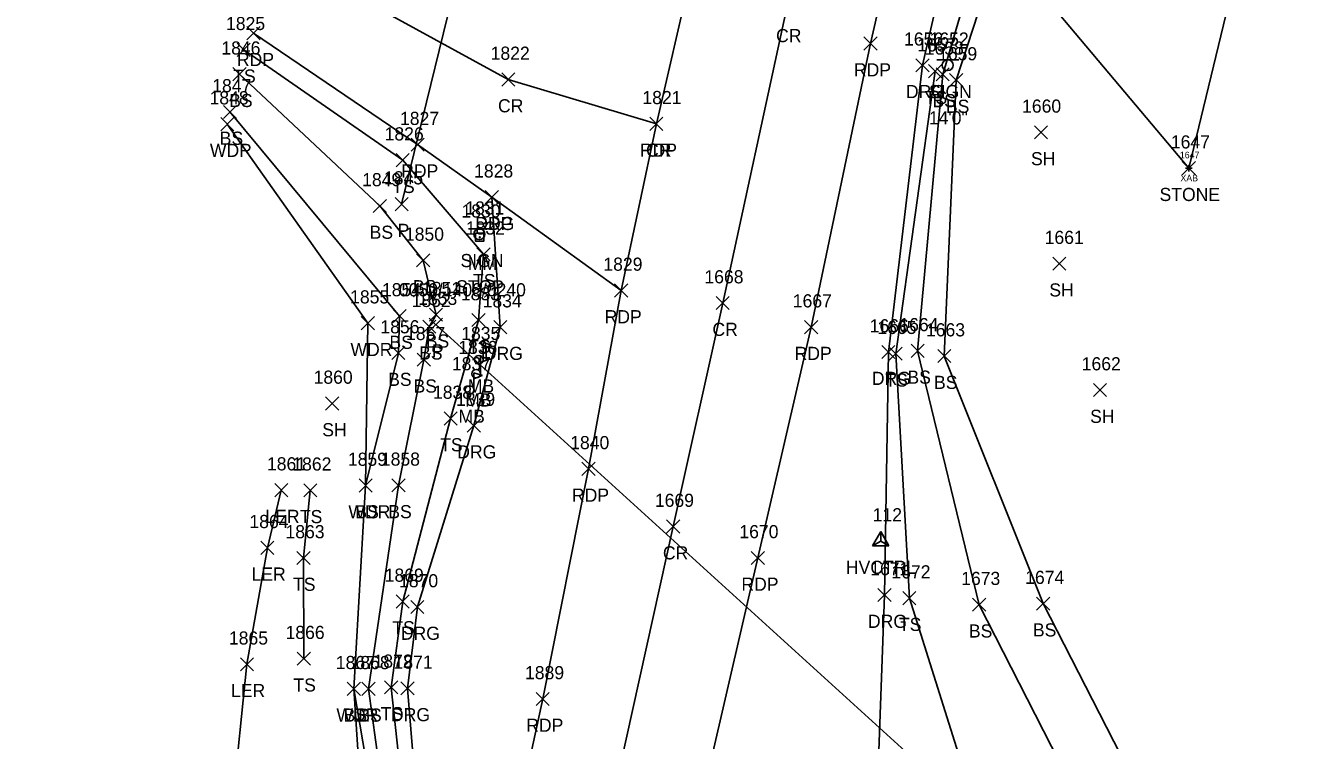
# Model space of a CAD drawing. Extents: x 1678863 to 1683592, y 407783 to 418211.
# Drawn here: x 1681104.9 to 1681297.8, y 417000 to 417108.9 of the extents above; entities that cross this region are included whole.
import ezdxf

# ---------------------------------------------------------------- set-up
doc = ezdxf.new("R2010")
doc.units = 0
for name, color, linetype in [('B_A', 7, 'Continuous'), ('B_I', 7, 'Continuous'), ('B_TIC', 7, 'Continuous'), ('BSUBM', 7, 'Continuous'), ('C_A', 7, 'Continuous'), ('C_I', 7, 'Continuous'), ('CPSM', 7, 'Continuous'), ('D_A', 7, 'Continuous'), ('D_I', 7, 'Continuous'), ('D_TIC', 7, 'Continuous'), ('DCP', 7, 'Continuous'), ('L_A', 7, 'Continuous'), ('L_I', 7, 'Continuous'), ('L_TIC', 7, 'Continuous'), ('LARO', 7, 'Continuous'), ('LASF', 7, 'Continuous'), ('LAWA', 7, 'Continuous'), ('LELB', 7, 'Continuous'), ('LMB', 7, 'Continuous'), ('P_A', 7, 'Continuous'), ('P_I', 7, 'Continuous'), ('P_TIC', 7, 'Continuous'), ('PET', 7, 'Continuous'), ('PRC', 7, 'Continuous'), ('R_A', 7, 'Continuous'), ('R_I', 7, 'Continuous'), ('R_TIC', 7, 'Continuous'), ('RDG', 7, 'Continuous'), ('S_A', 7, 'Continuous'), ('S_C', 7, 'Continuous'), ('S_I', 7, 'Continuous'), ('SRM', 7, 'Continuous'), ('SSGN', 7, 'Continuous')]:
    doc.layers.add(name, color=color, linetype=linetype)

msp = doc.modelspace()

# ---------------------------------------------------------------- linework, layer by layer
at = {"layer": 'B_TIC'}
msp.add_line((1681282.05, 417087.15), (1681282.13, 417087.15), dxfattribs=at)
for points in [[(1681282.05, 417086.65), (1681282.05, 417087.65)], [(1681281.55, 417087.15), (1681282.55, 417087.15)]]:
    msp.add_lwpolyline(points, dxfattribs=at)
at = {"layer": 'BSUBM'}
msp.add_lwpolyline([(1681294.06, 417136.94), (1681282.05, 417087.15)], dxfattribs=at)
at = {"layer": 'CPSM'}
for p, q in [((1681233.9, 417029.68), (1681235.15, 417031.85)), ((1681236.4, 417029.68), (1681235.15, 417031.85)), ((1681235.15, 417030.4), (1681235.15, 417031.85)), ((1681233.9, 417029.68), (1681235.15, 417030.4)), ((1681233.9, 417029.68), (1681236.4, 417029.68)), ((1681235.15, 417030.4), (1681235.15, 417030.4)), ((1681235.15, 417030.4), (1681236.4, 417029.68))]:
    msp.add_line(p, q, dxfattribs=at)
at = {"layer": 'D_TIC'}
for points in [[(1681161.22, 417080.68), (1681163.22, 417082.68)], [(1681163.22, 417080.68), (1681161.22, 417082.68)], [(1681166.43, 417062.34), (1681168.43, 417064.34)], [(1681168.43, 417062.34), (1681166.43, 417064.34)]]:
    msp.add_lwpolyline(points, dxfattribs=at)
at = {"layer": 'DCP'}
for points in [[(1681172.4, 417123.33), (1681162.22, 417081.68)], [(1681266.23, 416973.57), (1681167.43, 417063.34)]]:
    msp.add_lwpolyline(points, dxfattribs=at)
at = {"layer": 'L_TIC'}
for points in [[(1681137.18, 417104.17), (1681139.18, 417106.17)], [(1681139.18, 417104.17), (1681137.18, 417106.17)], [(1681136.53, 417100.45), (1681138.53, 417102.45)], [(1681138.53, 417100.45), (1681136.53, 417102.45)], [(1681242.44, 417100.91), (1681244.44, 417102.91)], [(1681244.44, 417100.91), (1681242.44, 417102.91)], [(1681243.58, 417100.43), (1681245.58, 417102.43)], [(1681245.58, 417100.43), (1681243.58, 417102.43)], [(1681245.63, 417099.57), (1681247.63, 417101.57)], [(1681247.63, 417099.57), (1681245.63, 417101.57)], [(1681135.09, 417094.71), (1681137.09, 417096.71)], [(1681137.09, 417094.71), (1681135.09, 417096.71)], [(1681134.68, 417092.86), (1681136.68, 417094.86)], [(1681136.68, 417092.86), (1681134.68, 417094.86)], [(1681258.53, 417091.6), (1681260.53, 417093.6)], [(1681260.53, 417091.6), (1681258.53, 417093.6)], [(1681161.38, 417087.37), (1681163.38, 417089.37)], [(1681163.38, 417087.37), (1681161.38, 417089.37)], [(1681281.05, 417086.15), (1681283.05, 417088.15)], [(1681283.05, 417086.15), (1681281.05, 417088.15)], [(1681157.91, 417080.4), (1681159.91, 417082.4)], [(1681159.91, 417080.4), (1681157.91, 417082.4)], [(1681164.5, 417072.11), (1681166.5, 417074.11)], [(1681166.5, 417072.11), (1681164.5, 417074.11)], [(1681173.68, 417073.04), (1681175.68, 417075.04)], [(1681175.68, 417073.04), (1681173.68, 417075.04)], [(1681261.32, 417071.62), (1681263.32, 417073.62)], [(1681263.32, 417071.62), (1681261.32, 417073.62)], [(1681156.07, 417062.56), (1681158.07, 417064.56)], [(1681158.07, 417062.56), (1681156.07, 417064.56)], [(1681160.92, 417063.65), (1681162.92, 417065.65)], [(1681162.92, 417063.65), (1681160.92, 417065.65)], [(1681166.46, 417063.84), (1681168.46, 417065.84)], [(1681168.46, 417063.84), (1681166.46, 417065.84)], [(1681172.93, 417063.04), (1681174.93, 417065.04)], [(1681174.93, 417063.04), (1681172.93, 417065.04)], [(1681165.43, 417062.02), (1681167.43, 417064.02)], [(1681167.43, 417062.02), (1681165.43, 417064.02)], [(1681160.73, 417058.01), (1681162.73, 417060.01)], [(1681162.73, 417058.01), (1681160.73, 417060.01)], [(1681164.59, 417056.99), (1681166.59, 417058.99)], [(1681166.59, 417056.99), (1681164.59, 417058.99)], [(1681236.43, 417057.91), (1681238.43, 417059.91)], [(1681238.43, 417057.91), (1681236.43, 417059.91)], [(1681239.76, 417058.34), (1681241.76, 417060.34)], [(1681241.76, 417058.34), (1681239.76, 417060.34)], [(1681243.82, 417057.55), (1681245.82, 417059.55)], [(1681245.82, 417057.55), (1681243.82, 417059.55)], [(1681267.53, 417052.38), (1681269.53, 417054.38)], [(1681269.53, 417052.38), (1681267.53, 417054.38)], [(1681150.65, 417050.34), (1681152.65, 417052.34)], [(1681152.65, 417050.34), (1681150.65, 417052.34)], [(1681168.68, 417048.05), (1681170.68, 417050.05)], [(1681170.68, 417048.05), (1681168.68, 417050.05)], [(1681155.74, 417037.85), (1681157.74, 417039.85)], [(1681157.74, 417037.85), (1681155.74, 417039.85)], [(1681155.74, 417037.85), (1681157.74, 417039.85)], [(1681157.74, 417037.85), (1681155.74, 417039.85)], [(1681160.75, 417037.87), (1681162.75, 417039.87)], [(1681162.75, 417037.87), (1681160.75, 417039.87)], [(1681142.9, 417037.15), (1681144.9, 417039.15)], [(1681144.9, 417037.15), (1681142.9, 417039.15)], [(1681147.32, 417037.12), (1681149.32, 417039.12)], [(1681149.32, 417037.12), (1681147.32, 417039.12)], [(1681140.79, 417028.37), (1681142.79, 417030.37)], [(1681142.79, 417028.37), (1681140.79, 417030.37)], [(1681146.28, 417026.82), (1681148.28, 417028.82)], [(1681148.28, 417026.82), (1681146.28, 417028.82)], [(1681161.39, 417020.2), (1681163.39, 417022.2)], [(1681163.39, 417020.2), (1681161.39, 417022.2)], [(1681238.51, 417020.71), (1681240.51, 417022.71)], [(1681240.51, 417020.71), (1681238.51, 417022.71)], [(1681249.13, 417019.71), (1681251.13, 417021.71)], [(1681251.13, 417019.71), (1681249.13, 417021.71)], [(1681258.87, 417019.87), (1681260.87, 417021.87)], [(1681260.87, 417019.87), (1681258.87, 417021.87)], [(1681137.67, 417010.64), (1681139.67, 417012.64)], [(1681139.67, 417010.64), (1681137.67, 417012.64)], [(1681146.34, 417011.49), (1681148.34, 417013.49)], [(1681148.34, 417011.49), (1681146.34, 417013.49)], [(1681153.94, 417006.91), (1681155.94, 417008.91)], [(1681155.94, 417006.91), (1681153.94, 417008.91)], [(1681153.94, 417006.91), (1681155.94, 417008.91)], [(1681155.94, 417006.91), (1681153.94, 417008.91)], [(1681156.18, 417006.9), (1681158.18, 417008.9)], [(1681158.18, 417006.9), (1681156.18, 417008.9)], [(1681159.63, 417007.12), (1681161.63, 417009.12)], [(1681161.63, 417007.12), (1681159.63, 417009.12)]]:
    msp.add_lwpolyline(points, dxfattribs=at)
at = {"layer": 'LARO'}
msp.add_lwpolyline([(1681143.9, 417038.15), (1681141.79, 417029.37), (1681138.67, 417011.64), (1681136.49, 416990.23), (1681143.88, 416958.56), (1681149.43, 416954.29), (1681155.9, 416946.26), (1681158.5, 416942.04), (1681149.82, 416926.3), (1681149.26, 416913.13), (1681152.08, 416905.62), (1681140.24, 416902.11), (1681125.96, 416870.94), (1681127.19, 416861.9), (1681118.48, 416852.79), (1681111.58, 416816.94), (1681104.94, 416807.69)], dxfattribs=at)
at = {"layer": 'LASF'}
msp.add_lwpolyline([(1681266.9, 417165.9), (1681253.39, 417121.27), (1681282.05, 417087.15)], dxfattribs=at)
at = {"layer": 'LAWA'}
msp.add_lwpolyline([(1681135.68, 417093.86), (1681157.07, 417063.56), (1681156.74, 417038.85), (1681154.94, 417007.91), (1681156.02, 416991.73), (1681151.02, 416970.44), (1681157.06, 416955.7), (1681155.9, 416946.26)], dxfattribs=at)
at = {"layer": 'LELB'}
for points in [[(1681297.85, 417329.68), (1681291.32, 417302.9), (1681275.58, 417247.26), (1681268.05, 417207.61), (1681262.33, 417168.06), (1681251.07, 417123.54), (1681244.58, 417101.43), (1681240.76, 417059.34), (1681250.13, 417020.71), (1681268.47, 416984.8), (1681252.76, 416972.51), (1681239.34, 416979.5), (1681254.62, 416956.1)], [(1681253.39, 417121.27), (1681246.63, 417100.57), (1681244.82, 417058.55), (1681259.87, 417020.87), (1681273.81, 416993.64)], [(1681138.18, 417105.17), (1681162.38, 417088.37), (1681174.68, 417074.04), (1681173.93, 417064.04), (1681169.68, 417049.05), (1681162.39, 417021.2), (1681160.63, 417008.12), (1681162.34, 416992.15), (1681164.98, 416971.19), (1681168.13, 416954.91), (1681166.41, 416940.48), (1681163.26, 416922.21), (1681158.3, 416895.85), (1681151.67, 416868.54), (1681144.5, 416832.96)], [(1681137.53, 417101.45), (1681158.91, 417081.4), (1681165.5, 417073.11), (1681167.46, 417064.84), (1681166.43, 417063.02), (1681165.59, 417057.99), (1681161.75, 417038.87), (1681157.18, 417007.9), (1681159.43, 416991.68), (1681162.84, 416970.91), (1681165.31, 416954.72), (1681164.98, 416940.64), (1681161.76, 416922.36), (1681157.06, 416895.8), (1681150.8, 416868.4), (1681143.7, 416833.38)], [(1681243.44, 417101.91), (1681237.43, 417058.91), (1681239.51, 417021.71), (1681249.51, 416989.92), (1681249.89, 416979.48), (1681238.35, 416984.77), (1681235.81, 416978.66), (1681250.62, 416954.07)], [(1681136.09, 417095.71), (1681161.92, 417064.65), (1681161.73, 417059.01), (1681156.74, 417038.85)], [(1681148.32, 417038.12), (1681147.28, 417027.82), (1681147.34, 417012.49)], [(1681154.94, 417007.91), (1681157.7, 416991.78), (1681161, 416971.24), (1681163.11, 416954.48), (1681163.72, 416940.95), (1681160.86, 416922.69), (1681155.53, 416895.99), (1681149.59, 416868.75), (1681142.29, 416833.77)]]:
    msp.add_lwpolyline(points, dxfattribs=at)
at = {"layer": 'LMB'}
for p, q in [((1681174.63, 417058.01), (1681174.63, 417060.61)), ((1681174.63, 417060.6), (1681175.92, 417060.22)), ((1681174.63, 417059.7), (1681175.92, 417060.21)), ((1681173.98, 417058), (1681173.98, 417058)), ((1681174.23, 417058.47), (1681175.52, 417058.09)), ((1681174.23, 417055.88), (1681174.23, 417058.47)), ((1681174.23, 417057.57), (1681175.52, 417058.08)), ((1681173.22, 417055.99), (1681174.51, 417055.6)), ((1681173.22, 417053.39), (1681173.22, 417055.99)), ((1681173.22, 417055.09), (1681174.5, 417055.59)), ((1681173.58, 417055.87), (1681173.58, 417055.87)), ((1681172.57, 417053.39), (1681172.57, 417053.39))]:
    msp.add_line(p, q, dxfattribs=at)
for centre in [(1681173.98, 417058), (1681173.58, 417055.87), (1681172.57, 417053.39)]:
    msp.add_circle(centre, 0.656, dxfattribs=at)
at = {"layer": 'P_TIC'}
for points in [[(1681138.67, 417106.69), (1681140.67, 417108.69)], [(1681140.67, 417106.69), (1681138.67, 417108.69)], [(1681232.58, 417105.12), (1681234.58, 417107.12)], [(1681234.58, 417105.12), (1681232.58, 417107.12)], [(1681177.46, 417099.65), (1681179.46, 417101.65)], [(1681179.46, 417099.65), (1681177.46, 417101.65)], [(1681200, 417092.9), (1681202, 417094.9)], [(1681202, 417092.9), (1681200, 417094.9)], [(1681200, 417092.9), (1681202, 417094.9)], [(1681202, 417092.9), (1681200, 417094.9)], [(1681163.66, 417089.73), (1681165.66, 417091.73)], [(1681165.66, 417089.73), (1681163.66, 417091.73)], [(1681174.95, 417081.73), (1681176.95, 417083.73)], [(1681176.95, 417081.73), (1681174.95, 417083.73)], [(1681194.63, 417067.54), (1681196.63, 417069.54)], [(1681196.63, 417067.54), (1681194.63, 417069.54)], [(1681194.63, 417067.54), (1681196.63, 417069.54)], [(1681196.63, 417067.54), (1681194.63, 417069.54)], [(1681210.1, 417065.62), (1681212.1, 417067.62)], [(1681212.1, 417065.62), (1681210.1, 417067.62)], [(1681223.55, 417061.96), (1681225.55, 417063.96)], [(1681225.55, 417061.96), (1681223.55, 417063.96)], [(1681189.66, 417040.38), (1681191.66, 417042.38)], [(1681191.66, 417040.38), (1681189.66, 417042.38)], [(1681202.56, 417031.6), (1681204.56, 417033.6)], [(1681204.56, 417031.6), (1681202.56, 417033.6)], [(1681215.45, 417026.83), (1681217.45, 417028.83)], [(1681217.45, 417026.83), (1681215.45, 417028.83)], [(1681182.7, 417005.36), (1681184.7, 417007.36)], [(1681184.7, 417005.36), (1681182.7, 417007.36)]]:
    msp.add_lwpolyline(points, dxfattribs=at)
at = {"layer": 'PET'}
for points in [[(1681289.83, 417351.74), (1681280.09, 417307.99), (1681266.45, 417249.58), (1681257.87, 417211.51), (1681248.61, 417172.26), (1681238.57, 417127.88), (1681233.58, 417106.12), (1681224.55, 417062.96), (1681216.45, 417027.83), (1681206.93, 416986.8), (1681197.04, 416946.3), (1681188.87, 416910.72), (1681179.13, 416866.45), (1681171.86, 416831.02)], [(1681252.88, 417321.59), (1681240.32, 417264.66), (1681233.23, 417236.85), (1681222.22, 417184.79), (1681213.64, 417150.53), (1681206.13, 417116.19), (1681201, 417093.9), (1681195.63, 417068.54), (1681190.66, 417041.38), (1681183.7, 417006.36), (1681177.25, 416976.71), (1681172.06, 416954.08), (1681169.26, 416939.61), (1681165.32, 416921.98), (1681159.02, 416895.68), (1681153.18, 416868.37), (1681145.34, 416832.84)], [(1681139.67, 417107.69), (1681164.66, 417090.73), (1681175.95, 417082.73), (1681195.63, 417068.54)]]:
    msp.add_lwpolyline(points, dxfattribs=at)
at = {"layer": 'PRC'}
for points in [[(1681267.02, 417318.48), (1681254.6, 417262.47), (1681247.74, 417231.59), (1681236.81, 417182.69), (1681230.74, 417156.1), (1681220.79, 417111.33), (1681211.1, 417066.62), (1681203.56, 417032.6), (1681194.37, 416991.08), (1681185.52, 416950.43), (1681177.27, 416913.69), (1681167.36, 416870.15), (1681159.37, 416832.34)], [(1681201, 417093.9), (1681178.46, 417100.65), (1681145.07, 417118.96)]]:
    msp.add_lwpolyline(points, dxfattribs=at)
at = {"layer": 'R_TIC'}
for points in [[(1681240.5, 417101.81), (1681242.5, 417103.81)], [(1681242.5, 417101.81), (1681240.5, 417103.81)], [(1681174.95, 417081.73), (1681176.95, 417083.73)], [(1681176.95, 417081.73), (1681174.95, 417083.73)], [(1681176.24, 417061.96), (1681178.24, 417063.96)], [(1681178.24, 417061.96), (1681176.24, 417063.96)], [(1681235.31, 417058.16), (1681237.31, 417060.16)], [(1681237.31, 417058.16), (1681235.31, 417060.16)], [(1681172.2, 417046.97), (1681174.2, 417048.97)], [(1681174.2, 417046.97), (1681172.2, 417048.97)], [(1681234.71, 417021.18), (1681236.71, 417023.18)], [(1681236.71, 417021.18), (1681234.71, 417023.18)], [(1681163.61, 417019.36), (1681165.61, 417021.36)], [(1681165.61, 417019.36), (1681163.61, 417021.36)], [(1681162.11, 417006.97), (1681164.11, 417008.97)], [(1681164.11, 417006.97), (1681162.11, 417008.97)]]:
    msp.add_lwpolyline(points, dxfattribs=at)
at = {"layer": 'RDG'}
for points in [[(1681246.64, 417125.19), (1681241.5, 417102.81), (1681236.31, 417059.16), (1681235.71, 417022.18), (1681234.39, 416985.88), (1681233.42, 416977.91), (1681234.64, 416969.63), (1681244.04, 416952.33)], [(1681175.95, 417082.73), (1681177.24, 417062.96), (1681173.2, 417047.97), (1681164.61, 417020.36), (1681163.11, 417007.97), (1681164.4, 416992.46), (1681170.94, 416971.16), (1681172.06, 416954.08)]]:
    msp.add_lwpolyline(points, dxfattribs=at)
at = {"layer": 'SRM'}
msp.add_lwpolyline([(1681173.48, 417077.27), (1681174.73, 417077.27), (1681174.73, 417076.02), (1681173.48, 417076.02)], close=True, dxfattribs=at)
msp.add_circle((1681174.11, 417076.64), 0.0833, dxfattribs=at)
at = {"layer": 'SSGN'}
for p, q in [((1681243.7, 417103.66), (1681247.03, 417103.66)), ((1681245.34, 417102.83), (1681245.34, 417102.83)), ((1681172.4, 417077.94), (1681175.73, 417077.94)), ((1681174.05, 417077.11), (1681174.05, 417077.11))]:
    msp.add_line(p, q, dxfattribs=at)
for centre in [(1681245.34, 417102.83), (1681174.05, 417077.11)]:
    msp.add_circle(centre, 0.833, dxfattribs=at)

# ---------------------------------------------------------------- texts
at = {"layer": 'B_A'}
msp.add_text('XAB', height=1, dxfattribs=at).set_placement((1681280.77, 417085.15))
at = {"layer": 'B_I'}
msp.add_text('1647', height=1, dxfattribs=at).set_placement((1681280.68, 417088.65))
at = {"layer": 'C_A'}
msp.add_text('HVCTRL', height=2, dxfattribs=at).set_placement((1681229.84, 417025.4))
at = {"layer": 'C_I'}
msp.add_text('112', height=2, dxfattribs=at).set_placement((1681233.92, 417033.4))
at = {"layer": 'D_A'}
for p in [(1681161.6, 417076.68), (1681166.81, 417058.34)]:
    msp.add_text('P', height=2, dxfattribs=at).set_placement(p)
at = {"layer": 'D_I'}
for s, p in [('1845', (1681159.53, 417084.68)), ('1853', (1681164.74, 417066.34))]:
    msp.add_text(s, height=2, dxfattribs=at).set_placement(p)
at = {"layer": 'L_A'}
for s, p in [('TS', (1681136.59, 417100.17)), ('BS', (1681135.97, 417096.45)), ('TS', (1681241.85, 417096.91)), ('BS', (1681243.02, 417096.43)), ('BS', (1681245.07, 417095.57)), ('BS', (1681134.53, 417090.71)), ('WDR', (1681133.04, 417088.86)), ('SH', (1681258.02, 417087.6)), ('TS', (1681160.79, 417083.37)), ('STONE', (1681277.59, 417082.15)), ('BS', (1681157.35, 417076.4)), ('BS', (1681163.94, 417068.11)), ('TS', (1681173.09, 417069.04)), ('SH', (1681260.81, 417067.62)), ('WDR', (1681154.43, 417058.56)), ('BS', (1681160.36, 417059.65)), ('BS', (1681165.9, 417059.84)), ('TS', (1681172.34, 417059.04)), ('BS', (1681164.88, 417058.02)), ('BS', (1681160.17, 417054.01)), ('BS', (1681164.03, 417052.99)), ('MB', (1681172.29, 417053)), ('TS', (1681235.84, 417053.91)), ('BS', (1681239.21, 417054.34)), ('BS', (1681243.26, 417053.55)), ('MB', (1681171.89, 417050.87)), ('MB', (1681170.87, 417048.39)), ('SH', (1681267.02, 417048.38)), ('SH', (1681150.14, 417046.34)), ('TS', (1681168.09, 417044.05)), ('WDR', (1681154.11, 417033.85)), ('BS', (1681155.18, 417033.85)), ('BS', (1681160.19, 417033.87)), ('LER', (1681141.48, 417033.15)), ('TS', (1681146.73, 417033.12)), ('LER', (1681139.37, 417024.37)), ('TS', (1681145.69, 417022.82)), ('TS', (1681160.8, 417016.2)), ('TS', (1681237.92, 417016.71)), ('BS', (1681248.57, 417015.71)), ('BS', (1681258.31, 417015.87)), ('LER', (1681136.25, 417006.64)), ('TS', (1681145.75, 417007.49)), ('WDR', (1681152.3, 417002.91)), ('BS', (1681153.38, 417002.91)), ('BS', (1681155.62, 417002.9)), ('TS', (1681159.04, 417003.12))]:
    msp.add_text(s, height=2, dxfattribs=at).set_placement(p)
at = {"layer": 'L_I'}
for s, p in [('1825', (1681135.49, 417108.17)), ('1657', (1681240.7, 417104.91)), ('1846', (1681134.78, 417104.45)), ('1658', (1681241.84, 417104.43)), ('1659', (1681243.88, 417103.57)), ('1847', (1681133.39, 417098.71)), ('1848', (1681132.98, 417096.86)), ('1660', (1681256.66, 417095.6)), ('1826', (1681159.63, 417091.37)), ('1647', (1681279.31, 417090.15)), ('1849', (1681156.21, 417084.4)), ('1850', (1681162.72, 417076.11)), ('1832', (1681171.99, 417077.04)), ('1661', (1681260.1, 417075.62)), ('1855', (1681154.38, 417066.56)), ('1854', (1681159.22, 417067.65)), ('1851', (1681165.33, 417067.84)), ('1833', (1681171.24, 417067.04)), ('1852', (1681163.74, 417066.02)), ('1664', (1681237.98, 417062.34)), ('1856', (1681158.98, 417062.01)), ('1857', (1681162.89, 417060.99)), ('1835', (1681171.29, 417061)), ('1665', (1681234.64, 417061.91)), ('1663', (1681242.03, 417061.55)), ('1836', (1681170.83, 417058.87)), ('1837', (1681169.87, 417056.39)), ('1662', (1681265.74, 417056.38)), ('1860', (1681148.82, 417054.34)), ('1838', (1681166.99, 417052.05)), ('1861', (1681141.72, 417041.15)), ('1862', (1681145.58, 417041.12)), ('1859', (1681154.04, 417041.85)), ('1859', (1681154.04, 417041.85)), ('1858', (1681159.06, 417041.87)), ('1864', (1681139.05, 417032.37)), ('1863', (1681144.54, 417030.82)), ('1869', (1681159.64, 417024.2)), ('1672', (1681236.77, 417024.71)), ('1674', (1681257.13, 417023.87)), ('1673', (1681247.39, 417023.71)), ('1865', (1681135.93, 417014.64)), ('1866', (1681144.55, 417015.49)), ('1867', (1681152.2, 417010.91)), ('1867', (1681152.2, 417010.91)), ('1868', (1681154.44, 417010.9)), ('1872', (1681157.94, 417011.12))]:
    msp.add_text(s, height=2, dxfattribs=at).set_placement(p)
at = {"layer": 'P_A'}
for s, p in [('CR', (1681219.22, 417106.33)), ('RDP', (1681137.15, 417102.69)), ('RDP', (1681231.07, 417101.12)), ('CR', (1681176.89, 417095.65)), ('RDP', (1681198.49, 417088.9)), ('CR', (1681199.43, 417088.9)), ('RDP', (1681162.15, 417085.73)), ('RDP', (1681173.44, 417077.73)), ('RDP', (1681193.12, 417063.54)), ('RDP', (1681193.12, 417063.54)), ('CR', (1681209.53, 417061.62)), ('RDP', (1681222.04, 417057.96)), ('RDP', (1681188.15, 417036.38)), ('CR', (1681201.99, 417027.6)), ('RDP', (1681213.94, 417022.83)), ('RDP', (1681181.19, 417001.36))]:
    msp.add_text(s, height=2, dxfattribs=at).set_placement(p)
at = {"layer": 'P_I'}
for s, p in [('1822', (1681175.77, 417103.65)), ('1821', (1681198.87, 417096.9)), ('1821', (1681198.87, 417096.9)), ('1827', (1681161.97, 417093.73)), ('1828', (1681173.25, 417085.73)), ('1829', (1681192.93, 417071.54)), ('1829', (1681192.93, 417071.54)), ('1668', (1681208.31, 417069.62)), ('1667', (1681221.76, 417065.96)), ('1840', (1681187.88, 417044.38)), ('1669', (1681200.77, 417035.6)), ('1670', (1681213.63, 417030.83)), ('1889', (1681181, 417009.36))]:
    msp.add_text(s, height=2, dxfattribs=at).set_placement(p)
at = {"layer": 'R_A'}
for p in [(1681238.98, 417097.81), (1681173.44, 417077.73), (1681174.73, 417057.96), (1681233.8, 417054.16), (1681170.69, 417042.97), (1681233.2, 417017.18), (1681162.1, 417015.36), (1681160.6, 417002.97)]:
    msp.add_text('DRG', height=2, dxfattribs=at).set_placement(p)
at = {"layer": 'R_I'}
for s, p in [('1656', (1681238.7, 417105.81)), ('1828', (1681173.25, 417085.73)), ('1834', (1681174.55, 417065.96)), ('1666', (1681233.47, 417062.16)), ('1839', (1681170.5, 417050.97)), ('1671', (1681233.54, 417025.18)), ('1870', (1681161.83, 417023.36)), ('1871', (1681160.99, 417010.97))]:
    msp.add_text(s, height=2, dxfattribs=at).set_placement(p)
at = {"layer": 'S_A'}
for s, p in [('SIGN', (1681242.48, 417097.81)), ('SIGN', (1681171.18, 417072.09)), ('MM', (1681172.3, 417071.64))]:
    msp.add_text(s, height=2, dxfattribs=at).set_placement(p)
at = {"layer": 'S_C'}
for s, p in [('14\'0"', (1681242.47, 417093.81)), ('0050/1408/0240', (1681161.8, 417067.64)), ('STOP', (1681170.51, 417068.09))]:
    msp.add_text(s, height=2, dxfattribs=at).set_placement(p)
at = {"layer": 'S_I'}
for s, p in [('1652', (1681242.58, 417105.81)), ('1831', (1681171.9, 417080.09)), ('1830', (1681171.33, 417079.64))]:
    msp.add_text(s, height=2, dxfattribs=at).set_placement(p)

doc.saveas('drawing.dxf')
